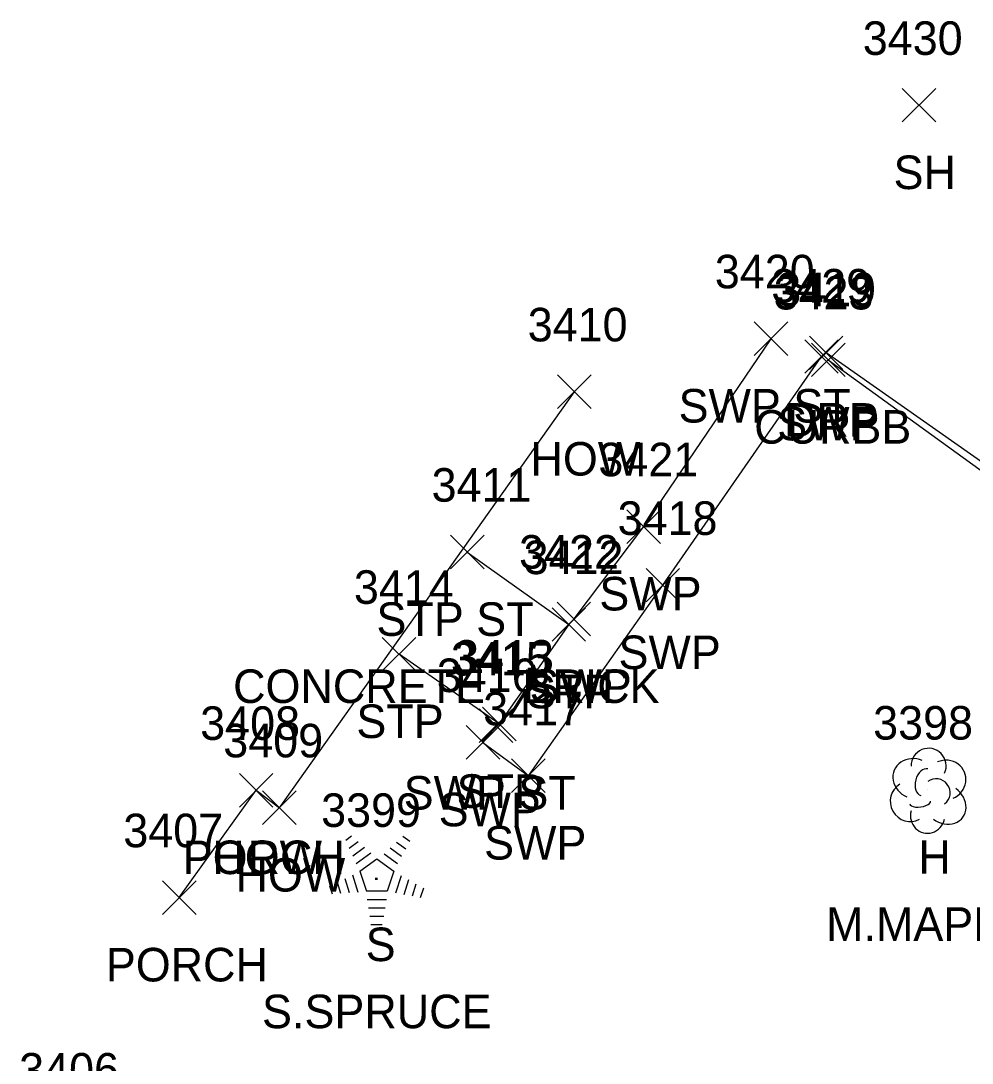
# Model space of a CAD drawing. Extents: x 1634209 to 1639641, y 608564 to 612258.
# Drawn here: x 1638957.5 to 1639014.2, y 611150.8 to 611213 of the extents above; entities that cross this region are included whole.
import ezdxf

# ---------------------------------------------------------------- set-up
doc = ezdxf.new("R2010")
doc.units = 0
for name, color, linetype in [('L_A', 7, 'Continuous'), ('L_C', 7, 'Continuous'), ('L_I', 7, 'Continuous'), ('L_TIC', 7, 'Continuous'), ('LBC', 7, 'Continuous'), ('LBF', 7, 'Continuous'), ('LTC', 7, 'Continuous'), ('LTD', 7, 'Continuous'), ('R_A', 7, 'Continuous'), ('R_I', 7, 'Continuous'), ('R_TIC', 7, 'Continuous'), ('RC', 7, 'Continuous'), ('RDP', 7, 'Continuous'), ('RSW', 7, 'Continuous')]:
    doc.layers.add(name, color=color, linetype=linetype)

msp = doc.modelspace()

# ---------------------------------------------------------------- linework, layer by layer
at = {"layer": 'L_TIC'}
for points in [[(1639010.045, 611206.925), (1639012.045, 611208.925)], [(1639012.045, 611206.925), (1639010.045, 611208.925)], [(1638989.513, 611189.844), (1638991.513, 611191.844)], [(1638991.513, 611189.844), (1638989.513, 611191.844)], [(1638983.133, 611180.287), (1638985.133, 611182.287)], [(1638985.133, 611180.287), (1638983.133, 611182.287)], [(1638989.182, 611175.968), (1638991.182, 611177.968)], [(1638991.182, 611175.968), (1638989.182, 611177.968)], [(1638979.07, 611174.197), (1638981.07, 611176.197)], [(1638981.07, 611174.197), (1638979.07, 611176.197)], [(1638985.04, 611170.035), (1638987.04, 611172.035)], [(1638987.04, 611170.035), (1638985.04, 611172.035)], [(1638970.557, 611166.085), (1638972.557, 611168.085)], [(1638972.557, 611166.085), (1638970.557, 611168.085)], [(1638970.557, 611166.085), (1638972.557, 611168.085)], [(1638972.557, 611166.085), (1638970.557, 611168.085)], [(1638971.94, 611165.044), (1638973.94, 611167.044)], [(1638973.94, 611165.044), (1638971.94, 611167.044)], [(1638965.975, 611159.686), (1638967.975, 611161.686)], [(1638967.975, 611159.686), (1638965.975, 611161.686)]]:
    msp.add_lwpolyline(points, dxfattribs=at)
at = {"layer": 'LBC'}
msp.add_lwpolyline([(1638971.557, 611167.085), (1638972.94, 611166.044), (1638990.513, 611190.844)], dxfattribs=at)
at = {"layer": 'LBF'}
for points in [[(1638984.133, 611181.287), (1638990.182, 611176.968), (1638986.04, 611171.035), (1638980.07, 611175.197)], [(1638966.975, 611160.686), (1638971.557, 611167.085)]]:
    msp.add_lwpolyline(points, dxfattribs=at)
at = {"layer": 'LTC'}
for p, q in [((1638976.888, 611164.105), (1638977.243, 611164.362)), ((1638980.286, 611164.345), (1638980.706, 611164.041)), ((1638977.098, 611163.639), (1638977.627, 611164.024)), ((1638977.307, 611163.174), (1638978.011, 611163.685)), ((1638979.544, 611163.649), (1638980.223, 611163.155)), ((1638979.915, 611163.997), (1638980.465, 611163.598)), ((1638977.517, 611162.708), (1638978.395, 611163.346)), ((1638977.741, 611162.253), (1638978.753, 611162.987)), ((1638978.753, 611162.987), (1638979.75, 611162.262)), ((1638979.173, 611163.3), (1638979.983, 611162.711)), ((1638977.741, 611162.253), (1638978.128, 611161.059)), ((1638979.75, 611162.262), (1638979.359, 611161.059)), ((1638976.831, 611161.817), (1638977.103, 611160.982)), ((1638977.287, 611162.034), (1638977.618, 611161.014)), ((1638980.188, 611161.991), (1638979.85, 611160.952)), ((1638980.632, 611161.741), (1638980.345, 611160.856)), ((1638975.921, 611161.384), (1638976.073, 611160.916)), ((1638976.376, 611161.601), (1638976.588, 611160.949)), ((1638979.359, 611161.059), (1638978.128, 611161.059)), ((1638981.077, 611161.491), (1638980.84, 611160.761)), ((1638981.521, 611161.241), (1638981.334, 611160.666)), ((1638979.321, 611160.559), (1638978.176, 611160.559)), ((1638979.237, 611160.059), (1638978.248, 611160.059)), ((1638979.153, 611159.559), (1638978.321, 611159.559)), ((1638979.069, 611159.059), (1638978.394, 611159.059))]:
    msp.add_line(p, q, dxfattribs=at)
at = {"layer": 'LTD'}
msp.add_line((1639011.577, 611167.105), (1639011.577, 611167.105), dxfattribs=at)
msp.add_line((1639011.577, 611167.105), (1639011.577, 611167.105), dxfattribs=at)
msp.add_arc((1639011.623, 611168.539), 1.047, 335.52715, 180.95627, dxfattribs=at)
for centre, major_axis, ratio, start_param, end_param in [((1639010.785, 611167.771), (1.21, -0.512), 0.895232, 1.570796, 4.712389), ((1639012.618, 611167.688), (-1.141, -0.483), 0.949671, 1.570796, 4.712389), ((1639011.368, 611167.563), (-0.208, -0.792), 0.645439, 3.141593, 6.283185), ((1639012.077, 611166.938), (-0.5, 0.667), 0.989748, 3.141593, 6.283185), ((1639010.493, 611166.396), (0.584, -1.042), 0.959034, 3.141593, 6.283185), ((1639012.577, 611166.272), (-1.09, 0.792), 0.841452, 1.570796, 4.712389), ((1639011.118, 611166.355), (-0.625, -0.083), 0.423636, 0, 3.141593), ((1639011.577, 611165.605), (0.265, 1.061), 0.942809, 1.570796, 4.712389)]:
    msp.add_ellipse(centre, major_axis=major_axis, ratio=ratio, start_param=start_param, end_param=end_param, dxfattribs=at)
at = {"layer": 'R_TIC'}
for points in [[(1639001.229, 611193.006), (1639003.229, 611195.006)], [(1639003.229, 611193.006), (1639001.229, 611195.006)], [(1639004.242, 611191.942), (1639006.242, 611193.942)], [(1639006.242, 611191.942), (1639004.242, 611193.942)], [(1639004.516, 611192.162), (1639006.516, 611194.162)], [(1639006.516, 611192.162), (1639004.516, 611194.162)], [(1639004.646, 611191.747), (1639006.646, 611193.747)], [(1639006.646, 611191.747), (1639004.646, 611193.747)], [(1638993.64, 611181.803), (1638995.64, 611183.803)], [(1638995.64, 611181.803), (1638993.64, 611183.803)], [(1638994.784, 611178.308), (1638996.784, 611180.308)], [(1638996.784, 611178.308), (1638994.784, 611180.308)], [(1638989.48, 611176.294), (1638991.48, 611178.294)], [(1638991.48, 611176.294), (1638989.48, 611178.294)], [(1638984.848, 611169.929), (1638986.848, 611171.929)], [(1638986.848, 611169.929), (1638984.848, 611171.929)], [(1638984.065, 611168.936), (1638986.065, 611170.936)], [(1638986.065, 611168.936), (1638984.065, 611170.936)], [(1638986.775, 611166.953), (1638988.775, 611168.953)], [(1638988.775, 611166.953), (1638986.775, 611168.953)]]:
    msp.add_lwpolyline(points, dxfattribs=at)
at = {"layer": 'RC'}
msp.add_lwpolyline([(1639005.646, 611192.747), (1639018.562, 611183.384), (1639040.318, 611168.418)], dxfattribs=at)
at = {"layer": 'RDP'}
msp.add_lwpolyline([(1639043.336, 611166.992), (1639040.587, 611168.663), (1639018.789, 611183.839), (1639005.516, 611193.162)], dxfattribs=at)
at = {"layer": 'RSW'}
for points in [[(1639002.229, 611194.006), (1638994.64, 611182.803), (1638990.48, 611177.294)], [(1638985.848, 611170.929), (1638985.065, 611169.936), (1638987.775, 611167.953), (1638995.784, 611179.308), (1639005.242, 611192.942)]]:
    msp.add_lwpolyline(points, dxfattribs=at)

# ---------------------------------------------------------------- texts
at = {"layer": 'L_A'}
for s, p in [('SH', (1639009.533, 611202.925)), ('HOW', (1638987.899, 611185.844)), ('STP ST', (1638978.723, 611176.287)), ('STP', (1638987.639, 611171.968)), ('STP', (1638977.526, 611170.197)), ('STP', (1638983.497, 611166.035)), ('PORCH', (1638967.179, 611162.085)), ('HOW', (1638968.943, 611162.085)), ('H', (1639011.01, 611162.105)), ('HOW', (1638970.326, 611161.044)), ('S', (1638978.079, 611156.897)), ('PORCH', (1638962.597, 611155.686))]:
    msp.add_text(s, height=2, dxfattribs=at).set_placement(p)
at = {"layer": 'L_C'}
for s, p in [('CONCRETE   BRICK', (1638970.18, 611172.287)), ('M.MAPLE', (1639005.514, 611158.105)), ('S.SPRUCE', (1638971.905, 611152.897))]:
    msp.add_text(s, height=2, dxfattribs=at).set_placement(p)
at = {"layer": 'L_I'}
for s, p in [('3430', (1639007.699, 611210.925)), ('3410', (1638987.734, 611193.844)), ('3411', (1638982.007, 611184.287)), ('3412', (1638987.489, 611179.968)), ('3414', (1638977.377, 611178.197)), ('3413', (1638983.348, 611174.035)), ('3408', (1638968.219, 611170.085)), ('3408', (1638968.219, 611170.085)), ('3398', (1639008.317, 611170.105)), ('3409', (1638969.594, 611169.044)), ('3399', (1638975.425, 611164.897)), ('3407', (1638963.637, 611163.686)), ('3406', (1638957.431, 611149.417))]:
    msp.add_text(s, height=2, dxfattribs=at).set_placement(p)
at = {"layer": 'LTC'}
msp.add_text('.', height=1.037, rotation=270, dxfattribs=at).set_placement((1638978.636, 611162.001))
at = {"layer": 'R_A'}
for s, p in [('SWP ST', (1638996.725, 611189.006)), ('CURBB', (1639001.228, 611187.747)), ('SWP', (1639002.604, 611187.942)), ('DRP', (1639003.004, 611188.162)), ('SWP', (1638992.002, 611177.803)), ('SWP', (1638993.146, 611174.308)), ('SWP', (1638987.842, 611172.294)), ('SWP ST', (1638980.344, 611165.929)), ('SWP', (1638982.427, 611164.936)), ('SWP', (1638985.137, 611162.953))]:
    msp.add_text(s, height=2, dxfattribs=at).set_placement(p)
at = {"layer": 'R_I'}
for s, p in [('3420', (1638998.883, 611197.006)), ('3429', (1639002.248, 611196.162)), ('3423', (1639002.386, 611195.747)), ('3419', (1639002.542, 611195.942)), ('3421', (1638991.947, 611185.803)), ('3418', (1638993.091, 611182.308)), ('3422', (1638987.22, 611180.294)), ('3415', (1638983.156, 611173.929)), ('3416', (1638982.317, 611172.936)), ('3417', (1638985.082, 611170.953))]:
    msp.add_text(s, height=2, dxfattribs=at).set_placement(p)

doc.saveas('drawing.dxf')
